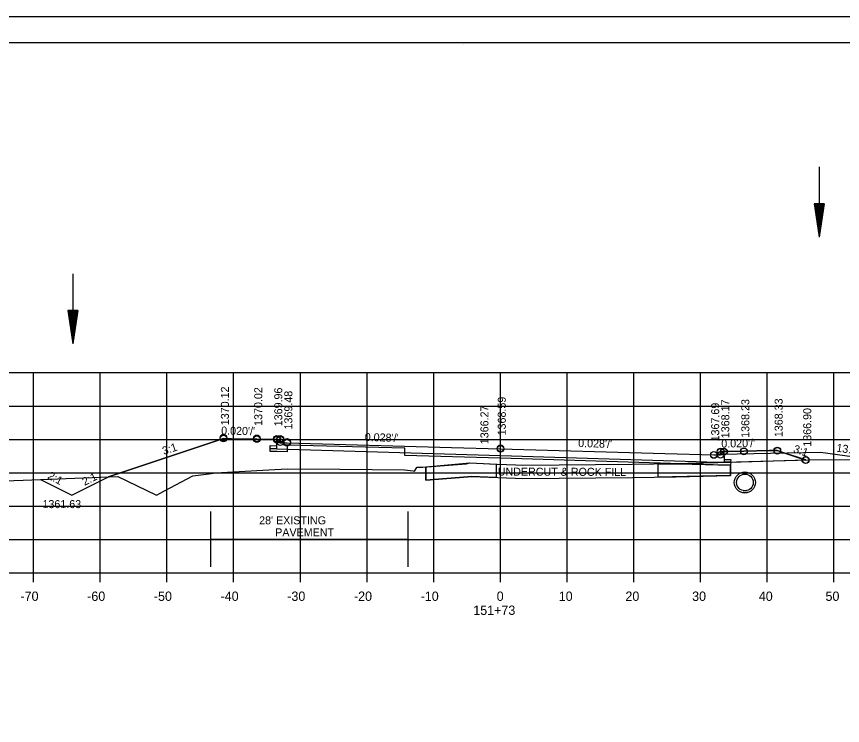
# Model space of a CAD drawing. Extents: x 1374311 to 1383814, y 384102 to 406278.
# Drawn here: x 1381556.1 to 1381679.9, y 392111.9 to 392218.1 of the extents above; entities that cross this region are included whole.
import ezdxf

# ---------------------------------------------------------------- set-up
doc = ezdxf.new("R2010")
doc.units = 0
for name, color, linetype in [('R_Axis', 7, 'Continuous'), ('R_Axis Annot', 7, 'Continuous'), ('R_Border', 7, 'Continuous'), ('R_Draft', 7, 'Continuous'), ('R_Exist Surface', 7, 'Continuous'), ('R_Fin Surface', 7, 'Continuous'), ('R_Grid', 7, 'Continuous'), ('R_No Plot', 7, 'Continuous'), ('R_Water', 7, 'Continuous'), ('R_Xsect Elev', 7, 'Continuous'), ('R_Xsect Slope', 7, 'Continuous')]:
    doc.layers.add(name, color=color, linetype=linetype)

msp = doc.modelspace()

# ---------------------------------------------------------------- linework, layer by layer
at = {"layer": 'R_Axis'}
for p, q in [((1381488.66, 392134.75), (1381768.66, 392134.75)), ((1381558.66, 392133.35), (1381558.66, 392134.75)), ((1381568.66, 392133.35), (1381568.66, 392134.75)), ((1381578.66, 392133.35), (1381578.66, 392134.75)), ((1381588.66, 392133.35), (1381588.66, 392134.75)), ((1381598.66, 392133.35), (1381598.66, 392134.75)), ((1381608.66, 392133.35), (1381608.66, 392134.75)), ((1381618.66, 392133.35), (1381618.66, 392134.75)), ((1381628.66, 392133.35), (1381628.66, 392134.75)), ((1381638.66, 392133.35), (1381638.66, 392134.75)), ((1381648.66, 392133.35), (1381648.66, 392134.75)), ((1381658.66, 392133.35), (1381658.66, 392134.75)), ((1381668.66, 392133.35), (1381668.66, 392134.75)), ((1381678.66, 392133.35), (1381678.66, 392134.75))]:
    msp.add_line(p, q, dxfattribs=at)
at = {"layer": 'R_Border'}
for p, q in [((1381470.66, 392214.21), (1381786.84, 392214.21)), ((1381623.18, 392213.95), (1381623.18, 392213.95)), ((1381623.18, 392213.95), (1381623.18, 392213.95))]:
    msp.add_line(p, q, dxfattribs=at)
at = {"layer": 'R_Draft'}
for p, q in [((1381675.7, 392190.06), (1381676.45, 392185.06)), ((1381677.2, 392190.06), (1381675.7, 392190.06)), ((1381675.82, 392190.06), (1381676.45, 392185.89)), ((1381675.95, 392190.06), (1381676.45, 392186.75)), ((1381676.08, 392190.06), (1381676.45, 392187.59)), ((1381676.2, 392190.06), (1381676.45, 392188.43)), ((1381676.33, 392190.06), (1381676.45, 392189.27)), ((1381677.2, 392190.06), (1381676.45, 392185.06)), ((1381676.69, 392190.06), (1381676.45, 392188.43)), ((1381676.95, 392190.06), (1381676.45, 392186.75)), ((1381677.07, 392190.06), (1381676.45, 392185.89)), ((1381676.82, 392190.06), (1381676.45, 392187.59)), ((1381676.57, 392190.06), (1381676.45, 392189.27)), ((1381563.78, 392174.06), (1381564.53, 392169.06)), ((1381565.28, 392174.06), (1381563.78, 392174.06)), ((1381563.9, 392174.06), (1381564.53, 392169.9)), ((1381564.03, 392174.06), (1381564.53, 392170.76)), ((1381564.16, 392174.06), (1381564.53, 392171.59)), ((1381564.28, 392174.06), (1381564.53, 392172.44)), ((1381564.41, 392174.06), (1381564.53, 392173.27)), ((1381565.28, 392174.06), (1381564.53, 392169.06)), ((1381564.77, 392174.06), (1381564.53, 392172.44)), ((1381565.03, 392174.06), (1381564.53, 392170.76)), ((1381565.15, 392174.06), (1381564.53, 392169.9)), ((1381564.9, 392174.06), (1381564.53, 392171.59)), ((1381564.65, 392174.06), (1381564.53, 392173.27)), ((1381661.66, 392152.53), (1381676.66, 392152.83)), ((1381676.66, 392152.83), (1381683.97, 392151.83))]:
    msp.add_line(p, q, dxfattribs=at)
at = {"layer": 'R_Exist Surface'}
for p, q in [((1381665.04, 392149.82), (1381665.63, 392149.76)), ((1381665.04, 392146.86), (1381665.63, 392146.8))]:
    msp.add_line(p, q, dxfattribs=at)
msp.add_lwpolyline([(1381548.66, 392148.32), (1381557.09, 392148.63), (1381568.75, 392149.07), (1381571.32, 392149.17), (1381572.63, 392148.55), (1381577.09, 392146.38), (1381578.3, 392147.02), (1381582.56, 392149.3), (1381584.96, 392149.61), (1381585.94, 392149.74), (1381593.96, 392150.17), (1381596.7, 392150.32), (1381604.58, 392150.27), (1381614.29, 392150.21), (1381615.58, 392150.04), (1381615.77, 392150.01), (1381616.13, 392150.53), (1381616.17, 392150.6), (1381616.22, 392150.6), (1381616.61, 392150.6), (1381617.03, 392150.61), (1381623.51, 392151.1), (1381624.09, 392151.22), (1381628.15, 392151.04), (1381630.99, 392150.92), (1381631.99, 392150.88), (1381648.43, 392151.04), (1381654.9, 392151.12), (1381675.04, 392151.68), (1381681.16, 392151.71)], dxfattribs=at)
msp.add_circle((1381665.3, 392148.29), 1.58, dxfattribs=at)
at = {"layer": 'R_Fin Surface'}
for points in [[(1381559.7, 392148.73), (1381564.41, 392146.38), (1381569.89, 392149.12), (1381573.79, 392150.42), (1381587.15, 392154.87), (1381588.32, 392154.85), (1381592.15, 392154.77), (1381594.45, 392154.73), (1381595.15, 392154.71), (1381595.27, 392154.71), (1381595.65, 392154.71), (1381595.66, 392154.33), (1381595.66, 392154.21), (1381595.89, 392154.22), (1381596.66, 392154.23), (1381621.3, 392153.54), (1381628.66, 392153.34), (1381653.3, 392152.65), (1381660.66, 392152.44), (1381660.89, 392152.43), (1381661.66, 392152.42), (1381661.67, 392152.8), (1381661.67, 392152.92), (1381661.79, 392152.92), (1381662.17, 392152.92), (1381662.87, 392152.93), (1381665.17, 392152.98), (1381669.01, 392153.06), (1381670.17, 392153.08), (1381671.16, 392152.75), (1381674.46, 392151.65)], [(1381662.17, 392152.56), (1381662.18, 392151.39), (1381663.18, 392151.38), (1381663.17, 392150.88), (1381662.17, 392150.91), (1381628.66, 392151.91), (1381614.34, 392152.31), (1381614.34, 392153.41), (1381596.66, 392153.89), (1381596.66, 392152.86), (1381595.15, 392152.92), (1381594.15, 392152.95), (1381594.16, 392153.45), (1381595.16, 392153.4), (1381595.15, 392154.48)], [(1381617.47, 392150.65), (1381617.47, 392148.66), (1381623.79, 392149.12), (1381624.25, 392149.21), (1381630.9, 392148.92), (1381631.96, 392148.87), (1381648.46, 392149.04), (1381654.94, 392149.12), (1381663.14, 392149.35), (1381663.17, 392150.88)]]:
    msp.add_lwpolyline(points, dxfattribs=at)
for points in [[(1381617.47, 392150.65), (1381624.09, 392151.22), (1381628.02, 392151.05), (1381628, 392149.04), (1381624.25, 392149.21), (1381623.79, 392149.12), (1381617.47, 392148.66), (1381617.47, 392150.65)], [(1381652.32, 392149.09), (1381652.32, 392151.06), (1381655.53, 392151.1), (1381663.17, 392150.88), (1381663.14, 392149.35), (1381652.32, 392149.09)]]:
    msp.add_lwpolyline(points, close=True, dxfattribs=at)
at = {"layer": 'R_Grid'}
for p, q in [((1381488.66, 392164.75), (1381768.66, 392164.75)), ((1381558.66, 392134.75), (1381558.66, 392164.75)), ((1381568.66, 392134.75), (1381568.66, 392164.75)), ((1381578.66, 392134.75), (1381578.66, 392164.75)), ((1381588.66, 392134.75), (1381588.66, 392164.75)), ((1381598.66, 392134.75), (1381598.66, 392164.75)), ((1381608.66, 392134.75), (1381608.66, 392164.75)), ((1381618.66, 392134.75), (1381618.66, 392164.75)), ((1381628.66, 392134.75), (1381628.66, 392164.75)), ((1381638.66, 392134.75), (1381638.66, 392164.75)), ((1381648.66, 392134.75), (1381648.66, 392164.75)), ((1381658.66, 392134.75), (1381658.66, 392164.75)), ((1381668.66, 392134.75), (1381668.66, 392164.75)), ((1381678.66, 392134.75), (1381678.66, 392164.75)), ((1381488.66, 392159.75), (1381768.66, 392159.75)), ((1381488.66, 392154.75), (1381768.66, 392154.75)), ((1381488.66, 392149.75), (1381768.66, 392149.75)), ((1381488.66, 392144.75), (1381768.66, 392144.75)), ((1381488.66, 392139.75), (1381768.66, 392139.75)), ((1381488.66, 392134.75), (1381768.66, 392134.75))]:
    msp.add_line(p, q, dxfattribs=at)
at = {"layer": 'R_No Plot'}
msp.add_line((1381458.26, 392218.11), (1381791.59, 392218.11), dxfattribs=at)
for points in [[(1381458.25, 392218.11), (1381791.59, 392218.11), (1381791.59, 392004.77), (1381458.25, 392004.77)], [(1381704.58, 392214.21), (1381704.58, 392204.33), (1381740.31, 392204.33), (1381740.31, 392201.41), (1381763.51, 392201.41), (1381763.51, 392178.2), (1381786.84, 392178.2), (1381786.84, 392008.75), (1381470.66, 392008.75), (1381470.66, 392214.21)], [(1381569.89, 392149.12), (1381571.32, 392149.17), (1381572.63, 392148.55), (1381577.09, 392146.38), (1381578.3, 392147.02), (1381582.56, 392149.3), (1381584.96, 392149.61), (1381585.94, 392149.74), (1381593.96, 392150.17), (1381596.7, 392150.32), (1381604.58, 392150.27), (1381614.29, 392150.21), (1381615.58, 392150.04), (1381615.77, 392150.01), (1381616.13, 392150.53), (1381616.17, 392150.6), (1381616.22, 392150.6), (1381616.61, 392150.6), (1381617.03, 392150.61), (1381623.51, 392151.1), (1381624.09, 392151.22), (1381628.15, 392151.04), (1381630.99, 392150.92), (1381631.99, 392150.88), (1381648.43, 392151.04), (1381654.9, 392151.12), (1381661.27, 392151.3), (1381628.66, 392152.27), (1381595.15, 392153.28), (1381594.15, 392153.31), (1381594.16, 392153.81), (1381595.16, 392153.76), (1381595.15, 392154.71), (1381595.15, 392154.71), (1381594.45, 392154.73), (1381592.15, 392154.77), (1381588.32, 392154.85), (1381587.15, 392154.87), (1381573.79, 392150.42)], [(1381663.17, 392151.35), (1381674.43, 392151.66), (1381671.16, 392152.75), (1381670.17, 392153.08), (1381669.01, 392153.06), (1381665.17, 392152.98), (1381662.87, 392152.93), (1381662.17, 392152.92), (1381662.18, 392151.75), (1381663.18, 392151.74)], [(1381661.27, 392151.3), (1381663.17, 392151.35), (1381663.17, 392151.24), (1381662.17, 392151.27)], [(1381674.43, 392151.66), (1381674.46, 392151.66), (1381674.46, 392151.65)]]:
    msp.add_lwpolyline(points, close=True, dxfattribs=at)
for centre in [(1381587.15, 392155), (1381587.15, 392154.97), (1381592.15, 392154.9), (1381587.15, 392154.87), (1381592.15, 392154.87), (1381592.15, 392154.77), (1381595.15, 392154.84), (1381595.15, 392154.81), (1381595.15, 392154.71), (1381595.65, 392154.84), (1381595.65, 392154.81), (1381595.65, 392154.71), (1381595.66, 392154.34), (1381596.66, 392154.36), (1381596.66, 392154.33), (1381596.66, 392154.23), (1381628.66, 392153.4), (1381628.66, 392153.37), (1381628.66, 392153.34), (1381660.66, 392152.44), (1381660.66, 392152.44), (1381660.66, 392152.41), (1381661.66, 392152.42), (1381661.67, 392152.92), (1381661.67, 392152.92), (1381661.67, 392152.89), (1381662.17, 392152.92), (1381662.17, 392152.92), (1381662.17, 392152.89), (1381665.17, 392152.98), (1381665.17, 392152.98), (1381665.17, 392152.95), (1381670.17, 392153.08), (1381670.17, 392153.08), (1381670.17, 392153.05), (1381674.38, 392151.65), (1381674.45, 392151.65), (1381674.46, 392151.65)]:
    msp.add_circle(centre, 0.5, dxfattribs=at)
at = {"layer": 'R_Water'}
for p, q in [((1381676.45, 392195.56), (1381676.45, 392185.06)), ((1381564.53, 392179.57), (1381564.53, 392169.06)), ((1381665.04, 392149.59), (1381665.63, 392149.53)), ((1381665.04, 392147.09), (1381665.63, 392147.03)), ((1381585.26, 392135.64), (1381585.26, 392143.96)), ((1381614.85, 392135.64), (1381614.85, 392143.96)), ((1381585.26, 392139.8), (1381614.85, 392139.8))]:
    msp.add_line(p, q, dxfattribs=at)
msp.add_circle((1381665.32, 392148.29), 1.25, dxfattribs=at)

# ---------------------------------------------------------------- texts
at = {"layer": 'R_Axis Annot'}
for s, p in [('-70', (1381556.7, 392130.55)), ('-60', (1381566.7, 392130.55)), ('-50', (1381576.7, 392130.55)), ('-40', (1381586.7, 392130.55)), ('-30', (1381596.7, 392130.55)), ('-20', (1381606.7, 392130.55)), ('-10', (1381616.7, 392130.55)), ('0', (1381628.1, 392130.55)), ('10', (1381637.4, 392130.55)), ('20', (1381647.4, 392130.55)), ('30', (1381657.4, 392130.55)), ('40', (1381667.4, 392130.55)), ('50', (1381677.4, 392130.55)), ('151+73', (1381624.59, 392128.45))]:
    msp.add_text(s, height=1.4, dxfattribs=at).set_placement(p)
at = {"layer": 'R_Draft'}
msp.add_text('13.6%', height=1.2, rotation=352.2224, dxfattribs=at).set_placement((1381678.97, 392152.92))
at = {"layer": 'R_Fin Surface'}
msp.add_text('UNDERCUT & ROCK FILL', height=1.2, rotation=359.8099, dxfattribs=at).set_placement((1381628.25, 392149.33))
at = {"layer": 'R_Water'}
for s, p in [("28' EXISTING ", (1381592.48, 392142.02)), ('PAVEMENT', (1381594.89, 392140.22))]:
    msp.add_text(s, height=1.2, dxfattribs=at).set_placement(p)
at = {"layer": 'R_Xsect Elev'}
for s, p in [('1370.12', (1381587.95, 392156.87)), ('1370.02', (1381592.95, 392156.77)), ('1369.96', (1381595.95, 392156.71)), ('1369.48', (1381597.46, 392156.23)), ('1368.59', (1381629.46, 392155.34)), ('1368.17', (1381662.97, 392154.92)), ('1368.23', (1381665.97, 392154.98)), ('1368.33', (1381670.97, 392155.08)), ('1366.27', (1381626.86, 392154.02)), ('1367.69', (1381661.46, 392154.44)), ('1366.90', (1381675.26, 392153.65))]:
    msp.add_text(s, height=1.2, rotation=90, dxfattribs=at).set_placement(p)
msp.add_text('1361.63', height=1.2, dxfattribs=at).set_placement((1381560, 392144.45))
at = {"layer": 'R_Xsect Slope'}
for s, rotation, p in [("0.020'/'", 358.8542, (1381586.78, 392155.48)), ("0.028'/'", 358.3961, (1381608.3, 392154.51)), ('3:1', 18.435, (1381578.19, 392152.41)), ("0.028'/'", 358.3961, (1381640.3, 392153.61)), ("0.020'/'", 1.1458, (1381661.78, 392153.51)), ('3:1', 341.565, (1381672.47, 392152.84)), ('2:1', 331.7252, (1381560.66, 392148.95)), ('2:1', 26.8542, (1381566.32, 392147.78))]:
    msp.add_text(s, height=1.2, rotation=rotation, dxfattribs=at).set_placement(p)

doc.saveas('drawing.dxf')
